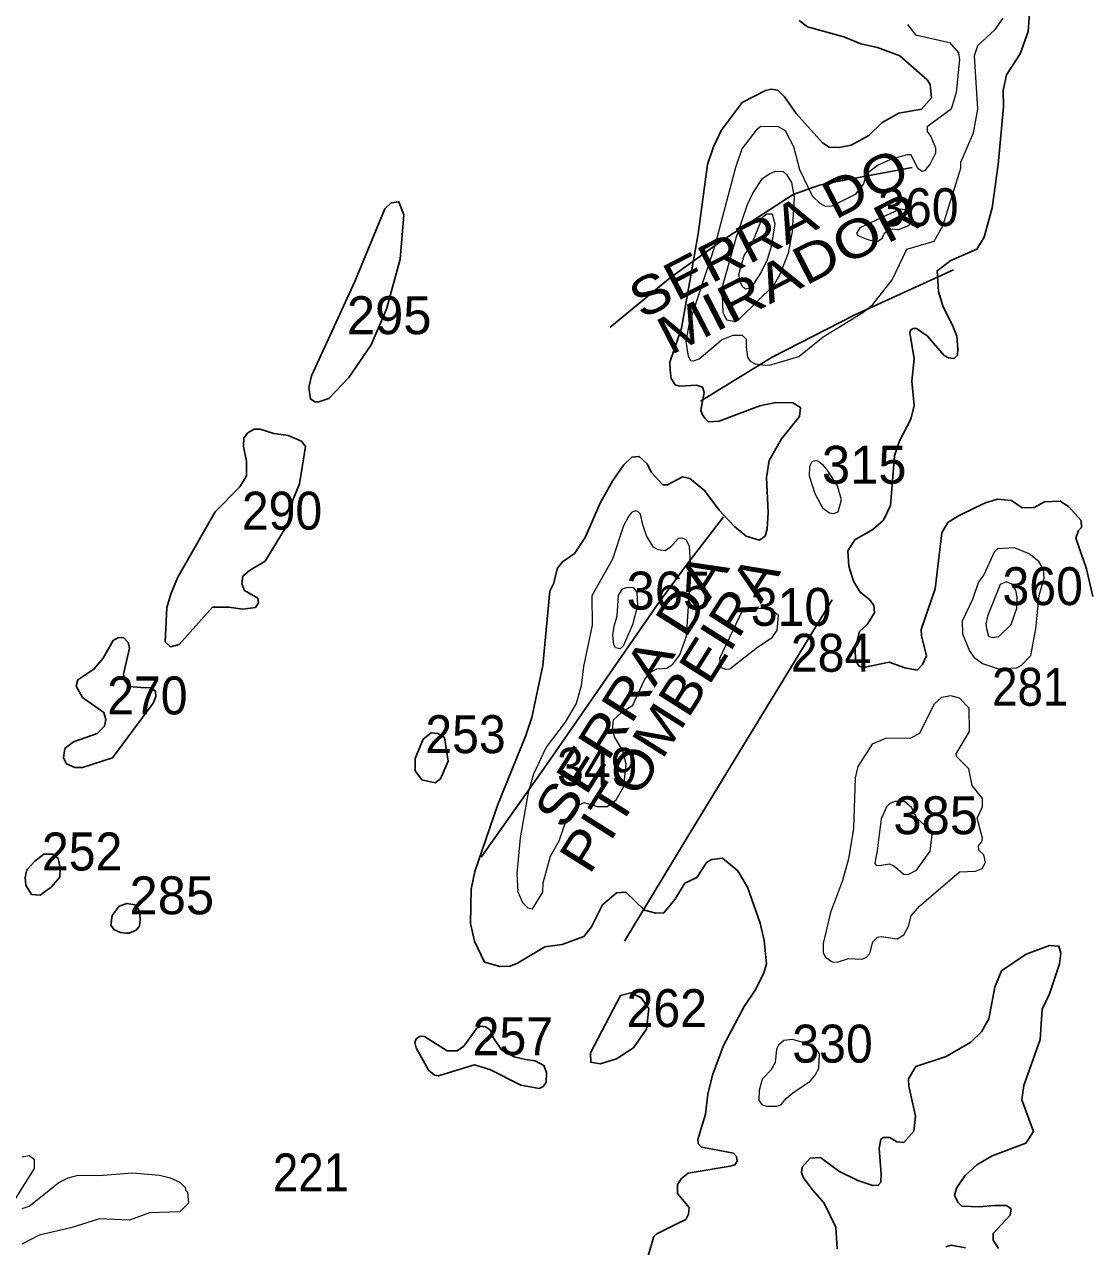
# Model space of a CAD drawing. Extents: x 499.9 to 555.3, y 9281.5 to 9336.8.
# Drawn here: x 504.53 to 509.01, y 9300.3 to 9305.46 of the extents above; entities that cross this region are included whole.
import ezdxf
from ezdxf.enums import TextEntityAlignment as Align

# ---------------------------------------------------------------- set-up
doc = ezdxf.new("R2010")
doc.units = 0
doc.header["$LTSCALE"] = 0.064
for name, color, linetype, lineweight in [('1', 7, 'Continuous', 25), ('2', 7, 'Continuous', 13), ('26', 7, 'Continuous', 25)]:
    doc.layers.add(name, color=color, linetype=linetype, lineweight=lineweight)
doc.layers.add('21', color=7, linetype='Continuous')

msp = doc.modelspace()

# ---------------------------------------------------------------- linework, layer by layer
at = {"layer": '1'}
for points in [[(509.0344, 9303.0454), (509.0073, 9303.162), (508.9618, 9303.2911), (508.9739, 9303.3227), (508.9866, 9303.3355), (508.9843, 9303.366), (508.9316, 9303.4248), (508.896, 9303.4474), (508.8295, 9303.4435), (508.7871, 9303.4207), (508.7358, 9303.4192), (508.6915, 9303.4493), (508.632, 9303.4554), (508.5771, 9303.4377), (508.468, 9303.3846), (508.4231, 9303.3562), (508.397, 9303.313), (508.3691, 9303.0777), (508.3105, 9302.9058), (508.3107, 9302.8788), (508.3322, 9302.7952), (508.316, 9302.7583), (508.2927, 9302.735), (508.2412, 9302.7441), (508.1757, 9302.7679), (508.0671, 9302.7462), (508.0491, 9302.7514), (508.0335, 9302.7752), (508.0311, 9302.8261), (508.0498, 9302.8968), (508.0816, 9302.9264), (508.1126, 9302.9758), (508.11, 9303.0074), (508.0926, 9303.0329), (508.0533, 9303.0637), (508.0244, 9303.1097), (508.0051, 9303.1731), (508.0004, 9303.2375), (508.0305, 9303.2835), (508.1066, 9303.3268), (508.1511, 9303.3667), (508.1804, 9303.4281), (508.1976, 9303.6384), (508.2188, 9303.7013), (508.2667, 9303.7924), (508.2811, 9303.8499), (508.2705, 9303.9533), (508.2801, 9304.047), (508.2628, 9304.1579), (508.2662, 9304.1692), (508.2759, 9304.1753), (508.2897, 9304.1746), (508.3348, 9304.1434), (508.4076, 9304.0615), (508.4246, 9304.0508), (508.4498, 9304.049), (508.4628, 9304.063), (508.4653, 9304.0871), (508.4598, 9304.1421), (508.443, 9304.1851), (508.4009, 9304.2697), (508.3836, 9304.3303), (508.3775, 9304.4177), (508.4347, 9304.4614), (508.5451, 9304.509), (508.5753, 9304.5592), (508.6092, 9304.684), (508.635, 9304.8665), (508.6572, 9305.1093), (508.6564, 9305.178), (508.6703, 9305.2445), (508.7273, 9305.3322), (508.7618, 9305.4266), (508.7686, 9305.5243)], [(507.7961, 9305.473), (507.8299, 9305.4468), (507.9834, 9305.405), (508.0558, 9305.3751), (508.1258, 9305.3591), (508.2197, 9305.3239), (508.3347, 9305.2233), (508.3486, 9305.2038), (508.353, 9305.1477), (508.3118, 9305.1001), (508.2161, 9305.0827), (508.145, 9305.0439), (508.089, 9304.989), (508.0143, 9304.9471)], [(507.7337, 9305.1511), (507.7055, 9305.179), (507.6767, 9305.1836), (507.6539, 9305.1789), (507.5551, 9305.1271), (507.4666, 9305.0098), (507.4339, 9304.9414), (507.4095, 9304.8665), (507.3698, 9304.5745), (507.2989, 9304.1768), (507.2503, 9304.033), (507.2516, 9303.998), (507.2559, 9303.9637), (507.2721, 9303.9366), (507.2905, 9303.9311), (507.363, 9303.9356), (507.3879, 9303.9274), (507.3952, 9303.905), (507.3813, 9303.8292), (507.3896, 9303.8084), (507.3983, 9303.7953), (507.4136, 9303.7813), (507.4578, 9303.7847), (507.6293, 9303.8486), (507.6972, 9303.8626), (507.7684, 9303.8614), (507.8006, 9303.8421), (507.7969, 9303.8044), (507.7216, 9303.7102), (507.669, 9303.6188), (507.658, 9303.5464), (507.6643, 9303.3991), (507.6611, 9303.3308), (507.6523, 9303.2993), (507.6276, 9303.2826), (507.5718, 9303.2991), (507.522, 9303.3401), (507.4574, 9303.4093), (507.3967, 9303.4921), (507.3348, 9303.5429), (507.303, 9303.5491), (507.2401, 9303.5151), (507.2201, 9303.5161), (507.1716, 9303.5696), (507.1542, 9303.6041), (507.1204, 9303.6347), (507.0899, 9303.632), (507.0559, 9303.5998), (507.0097, 9303.5344), (506.9565, 9303.4389), (506.8934, 9303.2942), (506.8477, 9303.2266), (506.797, 9303.1913), (506.7768, 9303.165), (506.7588, 9303.0984), (506.7432, 9303.0679), (506.714, 9302.7539), (506.6681, 9302.5349), (506.6432, 9302.4588), (506.5245, 9302.1673), (506.4279, 9301.8856), (506.4117, 9301.8107), (506.4086, 9301.666), (506.4264, 9301.5912), (506.4688, 9301.5036), (506.5334, 9301.4856), (506.5763, 9301.4857), (506.6082, 9301.4985), (506.7222, 9301.5678), (506.7961, 9301.5779), (506.8878, 9301.6119), (506.9194, 9301.6525), (506.9657, 9301.7446), (507.0246, 9301.7953), (507.0647, 9301.798), (507.1431, 9301.7224), (507.1915, 9301.7099), (507.2249, 9301.7118), (507.2711, 9301.7671), (507.3138, 9301.8362), (507.3637, 9301.86), (507.4066, 9301.9243), (507.4272, 9301.9355), (507.4715, 9301.9417), (507.5368, 9301.8878), (507.5774, 9301.819), (507.6308, 9301.6683), (507.6483, 9301.5951), (507.6574, 9301.4963), (507.6447, 9301.4543), (507.6105, 9301.3858), (507.5628, 9301.3157), (507.4763, 9301.1517), (507.4295, 9301.0271), (507.4105, 9300.9467)], [(508.0143, 9304.9471), (507.9643, 9304.9376), (507.9223, 9304.9392), (507.8935, 9304.9582), (507.7821, 9305.0807), (507.7337, 9305.1511)], [(508.6212, 9301.3985), (508.6494, 9301.4664), (508.7522, 9301.5374), (508.8516, 9301.5734), (508.8909, 9301.5707), (508.8989, 9301.5406), (508.8928, 9301.4964), (508.8517, 9301.37), (508.82, 9301.3054), (508.8115, 9301.1774), (508.7427, 9300.983), (508.7343, 9300.9228), (508.784, 9300.7892), (508.7511, 9300.7407), (508.6097, 9300.6863), (508.5444, 9300.6483), (508.4946, 9300.6028), (508.4586, 9300.551), (508.451, 9300.5193), (508.4656, 9300.4904), (508.4817, 9300.4748), (508.5555, 9300.4715), (508.6192, 9300.4777), (508.6693, 9300.4768), (508.6901, 9300.4631), (508.6852, 9300.4359), (508.6132, 9300.3599), (508.6134, 9300.331), (508.6358, 9300.2967)], [(508.2874, 9301.0638), (508.4158, 9301.1052), (508.5198, 9301.1665), (508.5645, 9301.2094), (508.5955, 9301.2649), (508.6212, 9301.3985)], [(507.9551, 9300.2943), (507.95, 9300.3856), (507.9002, 9300.4866), (507.8521, 9300.5431), (507.8136, 9300.5943), (507.8048, 9300.6148), (507.8087, 9300.6384), (507.8422, 9300.6762), (507.8854, 9300.6796), (507.9628, 9300.6216), (508.0423, 9300.5832), (508.1067, 9300.5623), (508.1291, 9300.5627), (508.1394, 9300.5752), (508.1416, 9300.6104), (508.1324, 9300.7173), (508.1392, 9300.7566), (508.1505, 9300.7642), (508.1775, 9300.7642), (508.2071, 9300.7455), (508.2364, 9300.7424), (508.2785, 9300.7904), (508.2864, 9300.8534), (508.2582, 9300.98), (508.2565, 9301.0119), (508.2874, 9301.0638)], [(507.4105, 9300.9467), (507.3999, 9300.8625), (507.3684, 9300.7559), (507.369, 9300.739), (507.384, 9300.7227), (507.4302, 9300.7141)], [(507.4302, 9300.7141), (507.5186, 9300.6975), (507.5305, 9300.6833), (507.5346, 9300.6642), (507.5244, 9300.6481), (507.5048, 9300.6429), (507.3277, 9300.6131), (507.2995, 9300.5909), (507.2826, 9300.5653), (507.2823, 9300.5279), (507.3309, 9300.4688), (507.3282, 9300.4414), (507.3168, 9300.4189), (507.2847, 9300.4028), (507.195, 9300.3582), (507.182, 9300.3459), (507.1584, 9300.2654)], [(508.4964, 9300.2983), (508.4359, 9300.3095), (508.4138, 9300.3034)]]:
    msp.add_lwpolyline(points, dxfattribs=at)
for points in [[(505.8111, 9303.879), (505.7691, 9303.8656), (505.7528, 9303.8661), (505.7342, 9303.8779), (505.7275, 9303.9261), (505.7389, 9303.975), (505.9208, 9304.3729), (506.0482, 9304.6797), (506.075, 9304.705), (506.1074, 9304.7092), (506.1284, 9304.6539), (506.112, 9304.4674), (506.0552, 9304.2562), (505.9904, 9304.1056), (505.8965, 9303.9688)], [(505.3894, 9302.9998), (505.4485, 9302.991), (505.5023, 9302.999), (505.5146, 9303.0181), (505.513, 9303.0374), (505.4562, 9303.07), (505.4445, 9303.0978), (505.4489, 9303.13), (505.4768, 9303.1543), (505.5434, 9303.1941), (505.6444, 9303.3601), (505.6597, 9303.4517), (505.6879, 9303.5197), (505.7127, 9303.6776), (505.6963, 9303.6994), (505.6406, 9303.7242), (505.5794, 9303.7326), (505.5221, 9303.7499), (505.4965, 9303.75), (505.4704, 9303.7344), (505.454, 9303.7132), (505.4521, 9303.6777), (505.4647, 9303.6156), (505.4652, 9303.5542), (505.4371, 9303.5076), (505.3323, 9303.4024), (505.1755, 9303.1265), (505.1462, 9303.0585), (505.129, 9302.9989), (505.1214, 9302.8542), (505.1436, 9302.8323), (505.1809, 9302.8425), (505.3211, 9302.9996)], [(504.773, 9302.3236), (504.7399, 9302.3234), (504.7048, 9302.34), (504.693, 9302.3646), (504.6985, 9302.4039), (504.7349, 9302.4321), (504.8343, 9302.4666), (504.8651, 9302.4977), (504.8709, 9302.5263), (504.8632, 9302.5565), (504.7724, 9302.6195), (504.7459, 9302.6674), (504.7527, 9302.6937), (504.8212, 9302.7379), (504.8594, 9302.785), (504.9026, 9302.8597), (504.9221, 9302.8713), (504.9458, 9302.8715), (504.9648, 9302.8507), (504.9711, 9302.8269), (504.946, 9302.7169), (504.953, 9302.6866), (504.9718, 9302.6652), (505.0191, 9302.6613), (505.0607, 9302.6595), (505.0805, 9302.6463), (505.0819, 9302.623), (505.0708, 9302.5952), (504.9, 9302.3645)], [(506.3001, 9302.4506), (506.2709, 9302.4667), (506.2431, 9302.4697), (506.2093, 9302.4438), (506.1762, 9302.3624), (506.1765, 9302.3093), (506.2035, 9302.2719), (506.2603, 9302.2593), (506.2827, 9302.2765), (506.3144, 9302.3504)], [(504.5581, 9301.7882), (504.595, 9301.7862), (504.6401, 9301.819), (504.677, 9301.8621), (504.6791, 9301.901), (504.6709, 9301.94), (504.6483, 9301.9585), (504.6093, 9301.9585), (504.5724, 9301.9297), (504.5375, 9301.8928), (504.5314, 9301.86), (504.5334, 9301.8272)], [(504.8923, 9301.659), (504.8985, 9301.7), (504.9272, 9301.7389), (504.96, 9301.7512), (504.9949, 9301.7451), (505.0133, 9301.7184), (505.0154, 9301.6836), (505.0133, 9301.6549), (504.999, 9301.6384), (504.9703, 9301.6261), (504.9559, 9301.6261), (504.9333, 9301.6282), (504.9046, 9301.6405)], [(507.0249, 9301.0955), (507.0962, 9301.1417), (507.152, 9301.2206), (507.1618, 9301.3074), (507.1292, 9301.3532), (507.085, 9301.374), (507.0413, 9301.3623), (506.9149, 9301.1208), (506.9165, 9301.0809), (506.9568, 9301.075)], [(506.5047, 9301.1858), (506.4941, 9301.2163), (506.473, 9301.2307), (506.4524, 9301.2339), (506.4365, 9301.2255), (506.3805, 9301.1496), (506.3528, 9301.1299), (506.3114, 9301.1297), (506.2154, 9301.1899), (506.1972, 9301.1911), (506.1806, 9301.1795), (506.1746, 9301.1641), (506.1802, 9301.1415), (506.2319, 9301.0485), (506.2577, 9301.0263), (506.2741, 9301.0233), (506.3148, 9301.0365), (506.4258, 9301.0702), (506.4906, 9301.0506), (506.622, 9300.9845), (506.6995, 9300.9706), (506.716, 9300.9796), (506.7286, 9300.9962), (506.7295, 9301.0381), (506.7185, 9301.0676), (506.6825, 9301.0877), (506.6409, 9301.0935), (506.5941, 9301.1041), (506.5406, 9301.1339)]]:
    msp.add_lwpolyline(points, close=True, dxfattribs=at)
at = {"layer": '2'}
for points in [[(507.3272, 9304.0583), (507.3366, 9304.0405), (507.3503, 9304.0384), (507.3739, 9304.0468), (507.446, 9304.1068), (507.4682, 9304.1267), (507.5177, 9304.147), (507.5551, 9304.146), (507.5717, 9304.1295), (507.5721, 9304.096), (507.578, 9304.0533), (507.5891, 9304.0366), (507.6095, 9304.0255), (507.6422, 9304.021), (507.6705, 9304.0208), (507.7941, 9304.0571), (507.8967, 9304.14), (508.0637, 9304.2424), (508.1066, 9304.2754), (508.1879, 9304.3804), (508.2497, 9304.5086), (508.3648, 9304.5436), (508.4009, 9304.607), (508.4769, 9304.8513), (508.4774, 9304.8754), (508.5312, 9305.0003), (508.549, 9305.0999), (508.5343, 9305.3259), (508.5483, 9305.3676), (508.6224, 9305.4356), (508.6559, 9305.4827)], [(508.2528, 9305.4568), (508.286, 9305.4133), (508.4291, 9305.3806), (508.4671, 9305.337), (508.4711, 9305.309), (508.4571, 9305.1701), (508.4371, 9305.0993), (508.3359, 9305.025), (508.3347, 9305.0059), (508.3505, 9304.9843), (508.3709, 9304.936), (508.3705, 9304.9145), (508.3473, 9304.8696), (508.3234, 9304.8397), (508.3144, 9304.8363), (508.2958, 9304.8487), (508.2681, 9304.9064), (508.2491, 9304.9076), (508.1801, 9304.887), (508.1259, 9304.8625), (508.0883, 9304.8331), (508.0765, 9304.8181), (508.0667, 9304.7847), (508.0312, 9304.7397), (507.9334, 9304.6899), (507.9063, 9304.6894), (507.8834, 9304.7024), (507.8514, 9304.7328), (507.7982, 9304.8444), (507.7724, 9304.9406), (507.7372, 9305.0088), (507.7088, 9305.0247), (507.6332, 9305.0265), (507.6135, 9305.0117), (507.5533, 9304.9317)], [(507.5533, 9304.9317), (507.5271, 9304.8539), (507.438, 9304.5195), (507.3319, 9304.1966), (507.3175, 9304.1202), (507.3272, 9304.0583)], [(504.5191, 9300.6825), (504.548, 9300.6884), (504.5691, 9300.672), (504.5696, 9300.6332), (504.4893, 9300.5049)], [(504.5181, 9300.4642), (504.5475, 9300.4749), (504.6728, 9300.5737), (504.7127, 9300.5942), (504.7549, 9300.605), (504.8416, 9300.6036), (504.9843, 9300.6148), (505.0979, 9300.6052), (505.1425, 9300.5942), (505.1839, 9300.5752), (505.2057, 9300.5538), (505.2073, 9300.5417), (505.2161, 9300.5333), (505.2193, 9300.4878), (505.1829, 9300.4511), (505.0559, 9300.4462), (504.9713, 9300.4159), (504.844, 9300.4214), (504.7238, 9300.3826), (504.5895, 9300.352), (504.5177, 9300.3149)]]:
    msp.add_lwpolyline(points, dxfattribs=at)
for points in [[(507.47, 9304.3458), (507.5301, 9304.5574), (507.5781, 9304.6979), (507.6003, 9304.7457), (507.6402, 9304.8077), (507.6723, 9304.8279), (507.6968, 9304.8385), (507.7278, 9304.8366), (507.7419, 9304.8243), (507.7629, 9304.7903), (507.7739, 9304.7273), (507.7661, 9304.5841), (507.7487, 9304.4925), (507.7136, 9304.4026), (507.6891, 9304.3575), (507.5475, 9304.2198), (507.5266, 9304.2024), (507.4909, 9304.2105), (507.4752, 9304.2429)], [(507.5464, 9304.373), (507.5404, 9304.4023), (507.5641, 9304.4829), (507.5949, 9304.528), (507.6422, 9304.6459), (507.6596, 9304.6585), (507.6809, 9304.6585), (507.6926, 9304.6156), (507.677, 9304.5204), (507.6603, 9304.4645), (507.6353, 9304.4125), (507.602, 9304.3598), (507.5878, 9304.3455), (507.5689, 9304.3403), (507.5546, 9304.3526)], [(508.0849, 9304.5496), (508.1102, 9304.5425), (508.1299, 9304.5449), (508.1471, 9304.5568), (508.1547, 9304.5785), (508.1818, 9304.5956), (508.215, 9304.5922), (508.2574, 9304.6084), (508.2667, 9304.6262), (508.2604, 9304.6607), (508.244, 9304.6756), (508.2194, 9304.6786), (508.0508, 9304.5996), (508.0371, 9304.5762), (508.0429, 9304.5665)], [(507.9739, 9303.4523), (507.9576, 9303.5115), (507.917, 9303.5746), (507.8978, 9303.5966), (507.8737, 9303.6156), (507.8622, 9303.6171), (507.8493, 9303.6129), (507.839, 9303.5935), (507.8379, 9303.5534), (507.8608, 9303.4792), (507.8934, 9303.4181), (507.9234, 9303.3981), (507.9396, 9303.3954), (507.9595, 9303.4023)], [(506.7827, 9302.015), (506.8123, 9302.1005), (506.8509, 9302.1572), (506.8878, 9302.176), (506.9449, 9302.1601), (506.9862, 9302.1601), (507.0241, 9302.1874), (507.056, 9302.2442), (507.0657, 9302.3399), (507.0498, 9302.3971), (507.017, 9302.4528), (507.0086, 9302.484), (507.0117, 9302.5255), (507.047, 9302.557), (507.0938, 9302.5865), (507.1425, 9302.6939), (507.1652, 9302.7239), (507.1948, 9302.7394), (507.2376, 9302.743), (507.2629, 9302.7603), (507.2919, 9302.799), (507.3203, 9302.878), (507.3366, 9303.1271), (507.3376, 9303.186), (507.3324, 9303.2571), (507.3194, 9303.2838), (507.3016, 9303.2915), (507.2852, 9303.2898), (507.2528, 9303.2523), (507.2299, 9303.2381), (507.2004, 9303.2418), (507.1814, 9303.2532), (507.1522, 9303.3013), (507.1365, 9303.3473), (507.1263, 9303.3926), (507.1149, 9303.4033), (507.1047, 9303.4056), (507.0889, 9303.3989), (507.075, 9303.3817), (507.054, 9303.3427), (507.0081, 9303.202), (506.9213, 9303.048), (506.9225, 9302.924), (506.8853, 9302.7492), (506.8764, 9302.6679), (506.8547, 9302.5931), (506.8092, 9302.5144), (506.7285, 9302.41), (506.6744, 9302.2954), (506.6521, 9302.219), (506.6185, 9302.0273), (506.6043, 9301.8752), (506.609, 9301.7997), (506.6288, 9301.7541), (506.6506, 9301.7322), (506.6704, 9301.7277), (506.7138, 9301.7988), (506.716, 9301.8378), (506.747, 9301.9499)], [(508.7727, 9302.7964), (508.7936, 9302.9081), (508.8072, 9303.0485), (508.8289, 9303.1222), (508.8256, 9303.1593), (508.8064, 9303.192), (508.7657, 9303.2246), (508.7042, 9303.25), (508.6317, 9303.2457), (508.6185, 9303.2312), (508.5749, 9303.1364), (508.5521, 9303.1063), (508.527, 9303.0316), (508.4824, 9302.9403), (508.4836, 9302.8869), (508.5134, 9302.8159), (508.5317, 9302.7889), (508.5683, 9302.7618), (508.6359, 9302.7395), (508.7141, 9302.7443), (508.7338, 9302.7555)], [(507.0134, 9302.842), (507.0089, 9302.8804), (507.0146, 9302.9199), (507.0281, 9302.964), (507.0338, 9303.0487), (507.0507, 9303.0769), (507.0733, 9303.0848), (507.0948, 9303.0826), (507.1038, 9303.0735), (507.1106, 9303.0611), (507.114, 9303.0069), (507.0925, 9302.9256), (507.053, 9302.8352), (507.0406, 9302.8237), (507.0202, 9302.8285)], [(508.6378, 9302.8759), (508.6897, 9302.9264), (508.7138, 9302.9953), (508.7153, 9303.0419), (508.7095, 9303.0713), (508.6927, 9303.0973), (508.6698, 9303.107), (508.6426, 9303.0959), (508.5895, 9302.9615), (508.5826, 9302.9285), (508.5849, 9302.9094), (508.5945, 9302.8777), (508.6097, 9302.8718)], [(507.6865, 9302.982), (507.6492, 9302.9924), (507.5754, 9302.9969), (507.5559, 9302.9868), (507.4599, 9302.783), (507.4646, 9302.7458), (507.4862, 9302.7383), (507.5025, 9302.7401), (507.6198, 9302.8316), (507.6821, 9302.8722), (507.7021, 9302.9026), (507.7087, 9302.9641)], [(508.4715, 9301.8838), (508.5389, 9301.8864), (508.5666, 9301.8984), (508.5816, 9301.9229), (508.5743, 9301.9559), (508.5537, 9301.9749), (508.552, 9301.9934), (508.5665, 9302.011), (508.5682, 9302.0259), (508.5463, 9302.1104), (508.568, 9302.1586), (508.5681, 9302.1927), (508.5256, 9302.2477), (508.5104, 9302.3181), (508.4607, 9302.3696), (508.4572, 9302.3817), (508.5136, 9302.4762), (508.5124, 9302.5735), (508.4719, 9302.6162), (508.4344, 9302.6254), (508.3961, 9302.6196), (508.3629, 9302.59), (508.3028, 9302.4675), (508.2644, 9302.447), (508.1593, 9302.4465), (508.1026, 9302.4219), (508.0435, 9302.3279), (508.0319, 9302.2809), (508.0239, 9302.0662), (508.0032, 9301.9389), (507.9788, 9301.848), (507.9274, 9301.7128), (507.8967, 9301.5817), (507.8972, 9301.5425), (507.907, 9301.5248), (507.9343, 9301.505), (507.9556, 9301.5029), (508.004, 9301.5181), (508.0596, 9301.5161), (508.0775, 9301.5234), (508.0936, 9301.5396), (508.1068, 9301.5896), (508.1254, 9301.6087), (508.1418, 9301.6109), (508.2088, 9301.6016), (508.2365, 9301.6187), (508.2562, 9301.6556), (508.2673, 9301.6985), (508.3024, 9301.7397)], [(508.1412, 9302.1077), (508.125, 9301.9719), (508.117, 9301.9376), (508.1146, 9301.9191), (508.1208, 9301.9128), (508.134, 9301.9111), (508.1766, 9301.9176), (508.1946, 9301.9087), (508.2382, 9301.8728), (508.2577, 9301.8745), (508.29, 9301.8908), (508.3485, 9301.9718), (508.356, 9302.0417), (508.3413, 9302.0655), (508.2927, 9302.109), (508.2691, 9302.1548), (508.2396, 9302.1806), (508.2001, 9302.1804), (508.1782, 9302.1719), (508.1641, 9302.1583)], [(507.7417, 9300.9297), (507.7682, 9300.9526), (507.8412, 9301.0013), (507.8634, 9301.0271), (507.8777, 9301.0545), (507.8805, 9301.1162), (507.8705, 9301.1329), (507.8169, 9301.163), (507.7672, 9301.177), (507.7312, 9301.1727), (507.7082, 9301.153), (507.7002, 9301.1359), (507.6945, 9301.08), (507.676, 9301.0477), (507.6398, 9301.0093), (507.6263, 9300.9617), (507.6258, 9300.9204), (507.6387, 9300.9023), (507.6571, 9300.8965), (507.701, 9300.8965), (507.7181, 9300.9018)]]:
    msp.add_lwpolyline(points, close=True, dxfattribs=at)
at = {"layer": '26'}
for points in [[(506.9968, 9304.1791), (507.253, 9304.3892), (507.4708, 9304.5455), (507.7706, 9304.7402), (507.8807, 9304.7787), (507.9781, 9304.7992), (508.2727, 9304.853)], [(507.3786, 9303.8691), (507.6809, 9304.0536), (508.0268, 9304.2304), (508.4469, 9304.4225)], [(506.4548, 9301.9456), (506.7292, 9302.3354), (507.1985, 9303.0115), (507.3178, 9303.1745), (507.4769, 9303.3813)], [(507.0593, 9301.5917), (507.3496, 9302.0729), (507.9342, 9303.0314)]]:
    msp.add_lwpolyline(points, dxfattribs=at)

# ---------------------------------------------------------------- texts
at = {"layer": '21'}
for s, width, p in [('360', 0.95, (508.1286, 9304.6064)), ('290', 0.95, (505.4447, 9303.3268)), ('360', 0.95, (508.6529, 9303.0085)), ('310', 0.95, (507.5918, 9302.9211)), ('284', 0.95, (507.7604, 9302.7276)), ('281', 0.9, (508.6092, 9302.5841)), ('270', 0.95, (504.8769, 9302.5477)), ('253', 0.95, (506.2187, 9302.3844)), ('349', 0.95, (506.7742, 9302.247)), ('252', 0.95, (504.6018, 9301.8899)), ('262', 0.95, (507.0675, 9301.2296)), ('257', 0.95, (506.4184, 9301.111)), ('330', 0.95, (507.7666, 9301.0798)), ('221', 0.9, (505.5758, 9300.5368))]:
    msp.add_text(s, height=0.16, dxfattribs=dict(at, width=width)).set_placement(p)
for s, p in [('295', (505.8878, 9304.1508)), ('315', (507.8914, 9303.5203)), ('365', (507.0675, 9302.9898)), ('385', (508.1927, 9302.0424)), ('285', (504.9711, 9301.705))]:
    msp.add_text(s, height=0.16, dxfattribs=at).set_placement(p)
at = {"layer": '26'}
for s, rotation, width, p in [('SERRA DO', 27.269, 1.15, (507.7037, 9304.5063)), ('MIRADOR', 27.269, 1.2, (507.7906, 9304.3373)), ('SERRA DA', 57.724, 1.2, (507.1551, 9302.6103)), ('PITOMBEIRA', 57.724, 1.15, (507.3159, 9302.5089))]:
    msp.add_text(s, height=0.16, rotation=rotation, dxfattribs=dict(at, width=width)).set_placement(p, align=Align.CENTER)

doc.saveas('drawing.dxf')
